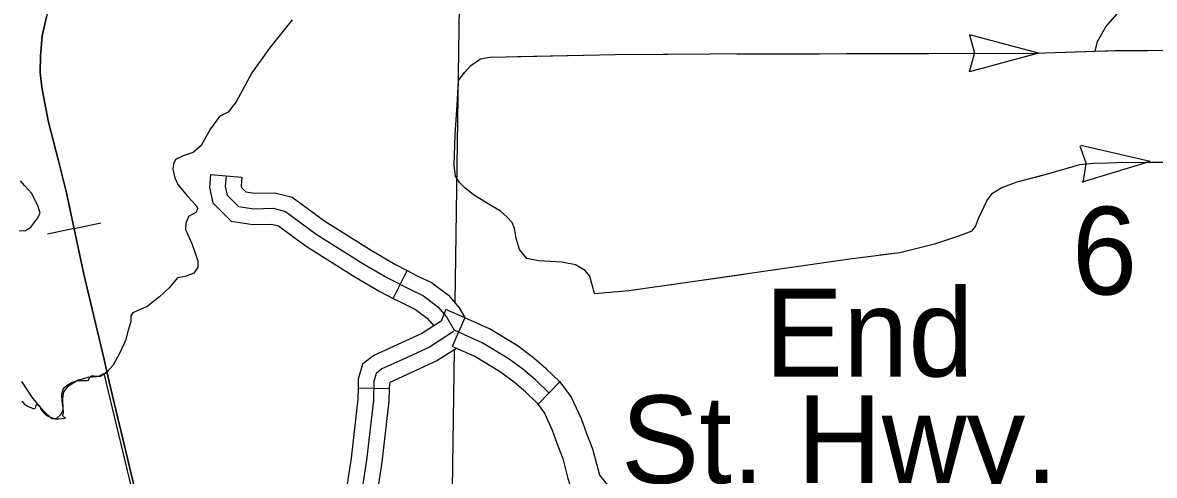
# Model space of a CAD drawing. Extents: x 813775 to 1157140, y 1757555 to 1979907.
# Drawn here: x 981440 to 992333, y 1805216 to 1809577 of the extents above; entities that cross this region are included whole.
import ezdxf

# ---------------------------------------------------------------- set-up
doc = ezdxf.new("R2010")
doc.units = 0
for name, color, linetype in [('Level 31', 7, 'Continuous'), ('Level 32', 7, 'Continuous'), ('Level 35', 7, 'Continuous'), ('Level 4', 7, 'Continuous'), ('Level 40', 7, 'Continuous'), ('Level 41', 7, 'Continuous'), ('Level 43', 7, 'Continuous'), ('Level 45', 7, 'Continuous'), ('Level 46', 7, 'Continuous'), ('Level 5', 7, 'Continuous'), ('Level 6', 7, 'Continuous')]:
    doc.layers.add(name, color=color, linetype=linetype)

msp = doc.modelspace()

# ---------------------------------------------------------------- linework, layer by layer
at = {"layer": 'Level 31'}
for points in [[(982510, 1812215), (982461, 1812125), (982410, 1812035), (982349, 1811916), (982243, 1811697), (982199, 1811597), (982091, 1811295), (982018, 1811064), (981993, 1810987), (981944, 1810825), (981892, 1810632), (981834, 1810419), (981800, 1810267), (981773, 1810137), (981742, 1809986), (981718, 1809855), (981692, 1809745), (981670, 1809634), (981629, 1809450)], [(981629, 1809450), (981613, 1809256), (981608, 1809095), (981624, 1808954), (981647, 1808834), (981688, 1808617), (981786, 1808246), (981861, 1807938), (981927, 1807635), (982029, 1807155), (982095, 1806884), (982225, 1806332), (982272, 1806116), (982357, 1805766), (982388, 1805636), (982484, 1805230), (982595, 1804786)]]:
    msp.add_lwpolyline(points, dxfattribs=at)
at = {"layer": 'Level 32'}
for p, q in [((985697, 1806732), (985575, 1806458)), ((984669, 1806060), (984969, 1806052)), ((986610, 1806118), (986402, 1805902))]:
    msp.add_line(p, q, dxfattribs=at)
for points in [[(985697, 1806732), (985512, 1806814), (985467, 1806700), (985282, 1806581), (985010, 1806456), (984821, 1806370), (984711, 1806286), (984671, 1806141), (984669, 1806060)], [(986610, 1806118), (986480, 1806243), (986343, 1806359), (986199, 1806466), (985933, 1806626), (985697, 1806732)], [(985588, 1806600), (985355, 1806450), (985072, 1806319), (984898, 1806241), (984842, 1806197), (984820, 1806119), (984816, 1805941), (984751, 1805362), (984651, 1804714)], [(986250, 1806241), (986115, 1806341), (985863, 1806493), (985594, 1806614)], [(986392, 1805911), (986279, 1806020), (986157, 1806123), (986031, 1806216), (985793, 1806360), (985575, 1806458)], [(985616, 1806439), (985427, 1806318), (985134, 1806183), (984976, 1806111), (984973, 1806109), (984970, 1806097), (984969, 1806052)], [(986506, 1806010), (986380, 1806132), (986250, 1806241)], [(984669, 1806060), (984666, 1805951), (984602, 1805382), (984548, 1805031)], [(984969, 1806052), (984966, 1805931), (984899, 1805342), (984844, 1804985)]]:
    msp.add_lwpolyline(points, dxfattribs=at)
at = {"layer": 'Level 35'}
for points in [[(991762, 1809301), (991787, 1809396), (991865, 1809537), (992015, 1809705), (992144, 1809874)], [(984033, 1809603), (983816, 1809331), (983646, 1809094), (983495, 1808815), (983420, 1808714), (983335, 1808674), (983250, 1808555), (983160, 1808393), (983080, 1808326), (982985, 1808292), (982913, 1808257), (982892, 1808217), (982886, 1808164), (982905, 1808082), (982934, 1808018)], [(985696, 1807986), (985645, 1808036), (985607, 1808099), (985593, 1808205), (985602, 1808495), (985622, 1808785), (985634, 1809017)], [(981408, 1807570), (981468, 1807573), (981519, 1807608), (981579, 1807687), (981609, 1807742), (981590, 1807807), (981530, 1807932), (981459, 1808008), (981419, 1808052)], [(982934, 1808018), (983025, 1807909), (983112, 1807816), (983125, 1807786), (983107, 1807749), (983038, 1807709), (983011, 1807645), (983009, 1807584), (983070, 1807449), (983128, 1807281), (983125, 1807220), (983088, 1807162), (983003, 1807130), (982932, 1807119)], [(986945, 1806968), (986901, 1807136), (986855, 1807190), (986760, 1807245), (986631, 1807271), (986410, 1807282), (986293, 1807305), (986221, 1807391), (986190, 1807498), (986175, 1807595), (986152, 1807653), (986104, 1807704), (986040, 1807762), (985937, 1807822), (985779, 1807917), (985696, 1807986)], [(982932, 1807119), (982855, 1807027), (982757, 1806934), (982640, 1806841), (982571, 1806812), (982502, 1806782), (982483, 1806753), (982481, 1806695), (982457, 1806615), (982430, 1806516), (982374, 1806389), (982311, 1806277), (982250, 1806211), (982191, 1806168), (982069, 1806158), (981968, 1806131), (981872, 1806070), (981833, 1806019), (981825, 1805961), (981828, 1805844), (981809, 1805803), (981763, 1805761), (981722, 1805759), (981641, 1805839), (981540, 1805961), (981434, 1806120)]]:
    msp.add_lwpolyline(points, dxfattribs=at)
at = {"layer": 'Level 4'}
for points in [[(985675, 1811937), (985601, 1806879)], [(985595, 1806426), (985521, 1801296), (985513, 1799656)]]:
    msp.add_lwpolyline(points, dxfattribs=at)
at = {"layer": 'Level 40'}
for q in [(981678, 1807538), (982194, 1807648)]:
    msp.add_line((981936, 1807593), q, dxfattribs=at)
msp.add_lwpolyline([(982595, 1804786), (982484, 1805230), (982388, 1805636), (982357, 1805766), (982272, 1806116), (982225, 1806332), (982095, 1806884), (982029, 1807155), (981927, 1807635), (981861, 1807938), (981786, 1808246), (981688, 1808617), (981647, 1808834), (981624, 1808954), (981608, 1809095), (981613, 1809256), (981629, 1809450), (981670, 1809634)], dxfattribs=at)
at = {"layer": 'Level 43'}
for p, q in [((991218, 1809281), (990555, 1809458)), ((990555, 1809458), (990602, 1809281)), ((991218, 1809281), (990555, 1809102)), ((990555, 1809102), (990602, 1809279)), ((991615, 1808389), (991678, 1808217)), ((992293, 1808239), (991625, 1808394)), ((992293, 1808239), (991637, 1808039)), ((991647, 1808035), (991678, 1808215))]:
    msp.add_line(p, q, dxfattribs=at)
for points in [[(991482, 1809292), (991762, 1809301), (991878, 1809305)], [(991878, 1809305), (991956, 1809307), (992274, 1809308)], [(985634, 1809017), (985637, 1809023), (985694, 1809095), (985755, 1809163), (985846, 1809229), (985938, 1809244), (985938, 1809244)], [(986202, 1809250), (986994, 1809266)], [(987258, 1809270), (988050, 1809275)], [(988314, 1809276), (989106, 1809277)], [(989370, 1809278), (990162, 1809279)], [(990426, 1809280), (991187, 1809281), (991218, 1809282)], [(991506, 1808179), (991615, 1808211), (991743, 1808222), (991884, 1808225), (991970, 1808228), (992243, 1808234), (992293, 1808234)], [(990640, 1807689), (990640, 1807690), (990719, 1807861), (990774, 1807934), (990858, 1807985), (991012, 1808043), (991253, 1808106)], [(989691, 1807339), (989883, 1807363), (990229, 1807448), (990452, 1807522), (990459, 1807525)], [(988645, 1807193), (988750, 1807208), (989401, 1807303), (989429, 1807306)], [(987600, 1807043), (987841, 1807077), (988384, 1807155)], [(986945, 1806968), (987276, 1806997), (987339, 1807006)]]:
    msp.add_lwpolyline(points, dxfattribs=at)
at = {"layer": 'Level 45'}
for p, q in [((983250, 1808113), (983549, 1808089)), ((985006, 1806921), (985142, 1807189))]:
    msp.add_line(p, q, dxfattribs=at)
for points in [[(987144, 1809270), (988059, 1809275), (991187, 1809281), (991762, 1809301), (991956, 1809307), (993756, 1809313), (993951, 1809307), (995336, 1809310), (996707, 1809327), (997031, 1809333), (997180, 1809330), (997284, 1809307), (998153, 1808773), (998756, 1808403)], [(985634, 1809017), (985637, 1809023), (985694, 1809095), (985755, 1809163), (985846, 1809229), (985938, 1809244), (987144, 1809270)], [(989401, 1807303), (989883, 1807363), (990229, 1807448), (990452, 1807522), (990580, 1807571), (990613, 1807614), (990640, 1807690), (990719, 1807861), (990774, 1807934), (990858, 1807985), (991012, 1808043), (991273, 1808112), (991615, 1808211), (991743, 1808222), (991884, 1808225), (991970, 1808228), (992243, 1808234), (992525, 1808234), (992815, 1808231)], [(983250, 1808113), (983239, 1807987), (983270, 1807840), (983446, 1807664), (983655, 1807633), (983834, 1807637), (983903, 1807620), (984086, 1807485)], [(983399, 1808101), (983391, 1807997), (983408, 1807914), (983517, 1807805), (983664, 1807784), (983851, 1807788), (983969, 1807757), (984264, 1807540), (984716, 1807257), (984951, 1807118), (985172, 1807005)], [(983549, 1808089), (983542, 1808006), (983546, 1807989), (983588, 1807946), (983674, 1807934), (983869, 1807938), (984034, 1807895), (984263, 1807727)], [(984263, 1807727), (984348, 1807664), (984794, 1807385), (985023, 1807250), (985142, 1807189)], [(984086, 1807485), (984180, 1807416), (984638, 1807129), (984878, 1806987), (985006, 1806921)], [(986945, 1806968), (987276, 1806997), (987841, 1807077), (988750, 1807208), (989401, 1807303)], [(985142, 1807189), (985239, 1807139), (985377, 1807073), (985540, 1806950), (985643, 1806831), (985700, 1806730)], [(985172, 1807005), (985298, 1806944), (985437, 1806840), (985520, 1806744), (985594, 1806614)], [(985006, 1806921), (985105, 1806871), (985220, 1806815), (985334, 1806730), (985398, 1806656)]]:
    msp.add_lwpolyline(points, dxfattribs=at)
at = {"layer": 'Level 46'}
for points in [[(986610, 1806118), (986721, 1805969), (986816, 1805765), (986868, 1805620), (986924, 1805470), (986975, 1805279), (986992, 1805218), (987084, 1805101)], [(986392, 1805911), (986462, 1805816), (986538, 1805651), (986586, 1805517), (986638, 1805378), (986686, 1805199), (986720, 1805079), (986774, 1805004), (986799, 1804986)]]:
    msp.add_lwpolyline(points, dxfattribs=at)
at = {"layer": 'Level 6'}
for points in [[(981431, 1805931), (981456, 1805906), (981488, 1805884), (981526, 1805865), (981549, 1805858), (981560, 1805862), (981566, 1805875), (981570, 1805895), (981583, 1805899), (981601, 1805886), (981617, 1805854), (981640, 1805823), (981671, 1805794), (981715, 1805772), (981754, 1805761), (981783, 1805762), (981852, 1805767), (981824, 1805794), (981832, 1805812), (981834, 1805835), (981821, 1805937), (981817, 1805985), (981820, 1806013), (981831, 1806047), (981848, 1806069), (981872, 1806088), (981913, 1806109), (981961, 1806126), (981990, 1806129), (982019, 1806131), (982057, 1806129), (982075, 1806133), (982085, 1806160), (982102, 1806174), (982130, 1806174), (982157, 1806170), (982172, 1806172), (982188, 1806177), (982222, 1806198)], [(982222, 1806198), (983404, 1801286), (983900, 1799109)]]:
    msp.add_lwpolyline(points, dxfattribs=at)

# ---------------------------------------------------------------- texts
at = {"layer": 'Level 41'}
for s, p in [('End', (988584, 1806168)), ('St. Hwy.', (987199, 1805141))]:
    msp.add_text(s, height=844.8, dxfattribs=at).set_placement(p)
at = {"layer": 'Level 5'}
msp.add_text('6', height=845, dxfattribs=at).set_placement((991539, 1806958))

doc.saveas('drawing.dxf')
